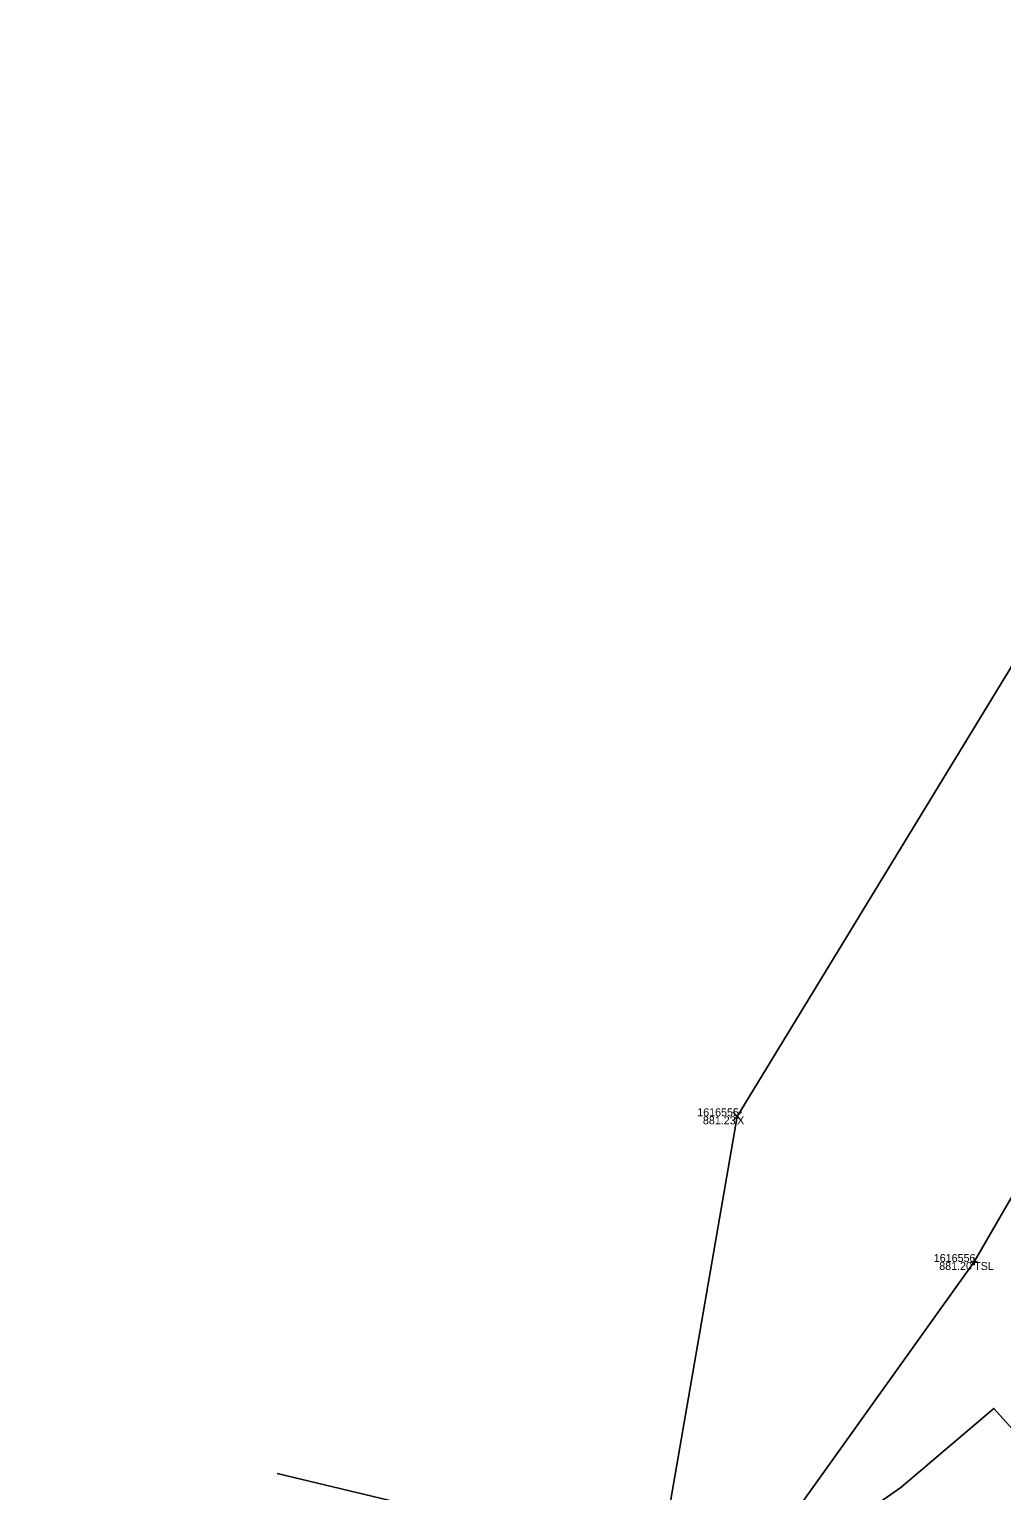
# Model space of a CAD drawing. Extents: x 1957117 to 1971063, y 701601 to 715861.
# Drawn here: x 1963562.9 to 1963605.4, y 706982.9 to 707046.9 of the extents above; entities that cross this region are included whole.
import ezdxf

# ---------------------------------------------------------------- set-up
doc = ezdxf.new("R2010")
doc.units = 0
for name, color, linetype in [('AP_X_Lights', 7, 'Continuous'), ('DT_X_Break_Line', 7, 'Continuous'), ('DT_X_TIN_Hull', 7, 'Continuous'), ('GE_X_CL_20', 7, 'Continuous'), ('PV_P_Drive', 7, 'Continuous'), ('PV_P_Shoulder', 7, 'Continuous'), ('RS_Raster1', 7, 'Continuous'), ('RW_X_Esmt_RR', 7, 'Continuous'), ('SC_Scratch1', 7, 'Continuous'), ('SC_Shading5', 7, 'Continuous'), ('VG_X_Tree_Line_Rt', 7, 'Continuous')]:
    doc.layers.add(name, color=color, linetype=linetype)

msp = doc.modelspace()

# ---------------------------------------------------------------- linework, layer by layer
at = {"layer": 'AP_X_Lights'}
for p, q in [((1963593.683, 706999.109), (1963594.071, 706999.499)), ((1963593.683, 706999.499), (1963594.071, 706999.109))]:
    msp.add_line(p, q, dxfattribs=at)
at = {"layer": 'DT_X_Break_Line'}
msp.add_lwpolyline([(1963549.31, 706900.902), (1963567.723, 706925.142), (1963581.753, 706948.682), (1963589.114, 706971.765), (1963604.241, 706992.933), (1963630.24, 707037.886), (1963653.883, 707082.082), (1963697.483, 707112.719), (1963727.123, 707153.396), (1963737.102, 707174.095), (1963750.986, 707197.42), (1963762.997, 707214.654), (1963786.295, 707233.762), (1963816.245, 707273.278), (1963881.4, 707289.893)], dxfattribs=at)
at = {"layer": 'DT_X_TIN_Hull'}
msp.add_lwpolyline([(1963703.286, 707168.809), (1963648.079, 707085.514), (1963621.011, 707043.83), (1963593.877, 706999.304), (1963589.114, 706971.765), (1963567.723, 706925.142), (1963549.31, 706900.902), (1963528.347, 706884.461), (1963517.147, 706862.571), (1963523.867, 706855.857), (1963523.011, 706853.339), (1963521.692, 706850.009), (1963519.369, 706846.113), (1963518.594, 706843.545), (1963516.406, 706840.496), (1963508.17, 706822.684), (1963495.509, 706817.37), (1963480.654, 706774.214)], dxfattribs=at)
at = {"layer": 'GE_X_CL_20'}
msp.add_arc((1965275.353, 705991.399), 1909.859, 144.852303, 166.495347, dxfattribs=at)
at = {"layer": 'PV_P_Drive'}
for p, q in [((1963604.095, 706992.933), (1963604.387, 706992.933)), ((1963604.241, 706993.079), (1963604.241, 706992.787)), ((1963604.241, 706992.933), (1963604.241, 706992.933))]:
    msp.add_line(p, q, dxfattribs=at)
at = {"layer": 'RW_X_Esmt_RR'}
for radius, end in [(1929.859, 154.913686), (1879.859, 166.495347)]:
    msp.add_arc((1965275.353, 705991.399), radius, 144.852303, end, dxfattribs=at)
at = {"layer": 'SC_Shading5'}
msp.add_spline([(1963589.678, 706586.994), (1963626.625, 706689.548), (1963651.76, 706746.832), (1963668.09, 706778.596), (1963682.768, 706805.402), (1963734.424, 706911.594), (1963826.849, 707116.717), (1963877.258, 707215.645), (1963964.981, 707354.472), (1964070.526, 707509.355), (1964132.574, 707601.994), (1964163.9, 707642.169), (1964191.2, 707685.167), (1964278.98, 707807.131), (1964326.11, 707874.364), (1964396.427, 707968.962), (1964508.519, 708133.679), (1964655.588, 708336.552), (1964745.319, 708429.172), (1964840.327, 708522.317), (1964988.178, 708660.245), (1965089.796, 708739.041), (1965251.743, 708835.216), (1965415.807, 708922.048), (1965866.2, 709149.38), (1966173.543, 709294.131), (1966283.627, 709338.196), (1966534.003, 709419.214), (1966689.084, 709471.266), (1967008.468, 709641.817), (1967166.677, 709750.124), (1967422.113, 709931.083), (1967818.707, 710198.831), (1968187.021, 710459.852), (1968360.589, 710592.493), (1968496.543, 710707.847), (1968606.427, 710809.378), (1968733.391, 710937.091), (1968807.28, 711025.4), (1968843.008, 711077.094), (1968863.233, 711106.099), (1968909.747, 711171.311), (1968974.133, 711279.559), (1969130.932, 711546.915), (1969247.433, 711744.686), (1969402.714, 712016.424), (1969505.287, 712191.789), (1969666.311, 712460.805), (1969771.586, 712639.896), (1969880.058, 712820.917), (1969964.994, 712955.706), (1969990.005, 713000.084), (1970030.065, 713068.479)], degree=3, dxfattribs=at)
at = {"layer": 'VG_X_Tree_Line_Rt'}
msp.add_lwpolyline([(1963573.77, 706983.682), (1963586.97, 706980.515), (1963593.632, 706977.894), (1963601.041, 706983.061), (1963605.103, 706986.528), (1963612.286, 706978.568), (1963617.621, 706964.323), (1963626.613, 706959.62), (1963642.596, 706955.368), (1963650.263, 706957.291), (1963648.963, 706966.769), (1963654.876, 706975.478), (1963659.941, 706988.619), (1963650.585, 706991.177), (1963650.585, 706991.177), (1963650.632, 707011.544), (1963643.617, 707014.813), (1963640.72, 707020.039), (1963646.459, 707025.105), (1963651.969, 707033.835), (1963650.594, 707043.819), (1963652.976, 707045.449), (1963657.236, 707035.654)], dxfattribs=at)

# ---------------------------------------------------------------- texts
at = {"layer": 'PV_P_Shoulder'}
for s, p in [('881.23', (1963592.381, 706998.954)), ('881.20', (1963602.714, 706992.583))]:
    msp.add_text(s, height=0.35, dxfattribs=at).set_placement(p)
at = {"layer": 'RS_Raster1'}
for s, p in [('1616555', (1963592.133, 706999.304)), ('1616556', (1963602.475, 706992.933))]:
    msp.add_text(s, height=0.35, dxfattribs=at).set_placement(p)
at = {"layer": 'SC_Scratch1'}
for s, p in [('X', (1963593.877, 706998.954)), ('TSL', (1963604.241, 706992.583))]:
    msp.add_text(s, height=0.35, dxfattribs=at).set_placement(p)

doc.saveas('drawing.dxf')
